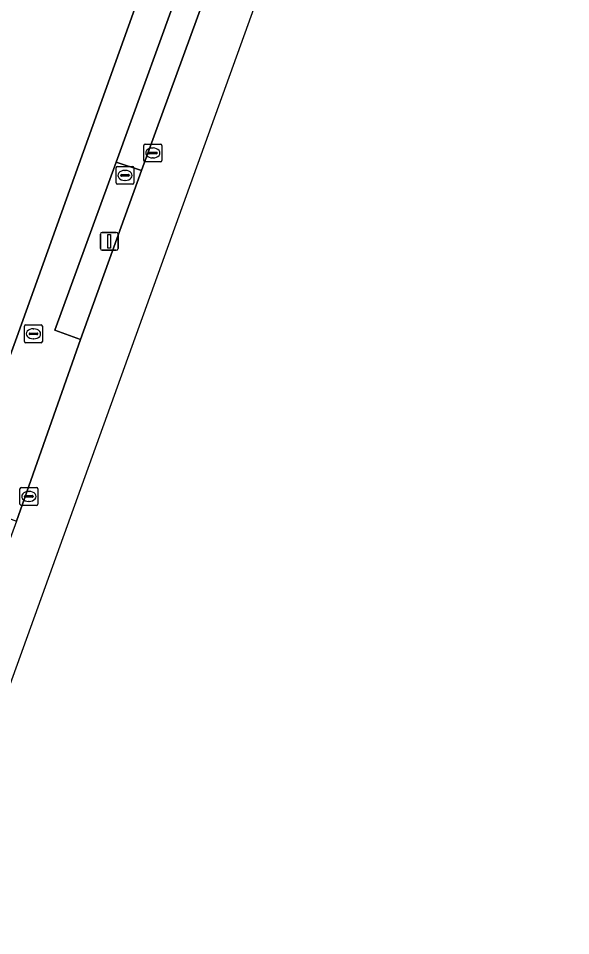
# Model space of a CAD drawing. Extents: x 155887 to 156869, y 383880 to 384678.
# Drawn here: x 156737.9 to 156768.8, y 384052 to 384103.4 of the extents above; entities that cross this region are included whole.
import ezdxf

# ---------------------------------------------------------------- set-up
doc = ezdxf.new("R2010")
doc.units = 0
for name, color, linetype in [('IMGEO_Brandkraan', 7, 'Continuous'), ('IMGEO_Erf', 7, 'Continuous'), ('IMGEO_Groenvoorziening', 7, 'Continuous'), ('IMGEO_Haag', 7, 'Continuous'), ('IMGEO_Kolk', 7, 'Continuous'), ('IMGEO_Lichtmast', 7, 'Continuous'), ('IMGEO_Parkeervlak_open', 7, 'Continuous'), ('IMGEO_Rijbaan_lokaal_open', 7, 'Continuous'), ('IMGEO_Rioolput', 7, 'Continuous'), ('IMGEO_Voetpad_open', 7, 'Continuous')]:
    doc.layers.add(name, color=color, linetype=linetype)

msp = doc.modelspace()

# ---------------------------------------------------------------- linework, layer by layer
at = {"layer": 'IMGEO_Brandkraan'}
for p, q in [((156738.247, 384085.335), (156738.247, 384086.187)), ((156738.322, 384086.261), (156739.174, 384086.261)), ((156738.735, 384086.041), (156738.76, 384086.041)), ((156739.248, 384086.187), (156739.248, 384085.335)), ((156738.506, 384085.755), (156738.506, 384085.767)), ((156738.944, 384085.718), (156738.546, 384085.718)), ((156738.549, 384085.804), (156738.947, 384085.804)), ((156738.99, 384085.767), (156738.99, 384085.755)), ((156739.174, 384085.261), (156738.322, 384085.261)), ((156738.758, 384085.481), (156738.733, 384085.481))]:
    msp.add_line(p, q, dxfattribs=at)
for points in [[(156738.247, 384085.335), (156738.247, 384086.187)], [(156738.322, 384086.261), (156739.174, 384086.261)], [(156739.248, 384086.187), (156739.248, 384085.335)], [(156739.174, 384085.261), (156738.322, 384085.261)]]:
    msp.add_lwpolyline(points, dxfattribs=at)
for centre, radius, start, end in [((156738.324, 384086.185), 0.0765, 91.552, 178.448), ((156738.324, 384086.185), 0.0765, 91.552, 178.448), ((156739.172, 384086.185), 0.0765, 1.552, 88.448), ((156739.172, 384086.185), 0.0765, 1.552, 88.448), ((156738.546, 384085.764), 0.0403, 85.8775, 175.7526), ((156738.543, 384085.754), 0.0366, 178.938, 274.7102), ((156738.947, 384085.761), 0.043, 264.8664, 352.4533), ((156738.951, 384085.766), 0.0386, 1.7309, 96.639), ((156738.324, 384085.337), 0.0765, 181.552, 268.448), ((156738.324, 384085.337), 0.0765, 181.552, 268.448), ((156739.172, 384085.337), 0.0765, 271.552, 358.448), ((156739.172, 384085.337), 0.0765, 271.552, 358.448)]:
    msp.add_arc(centre, radius, start, end, dxfattribs=at)
for centre, major_axis, ratio, start_param, end_param in [((156738.734, 384085.761), (-0.387, 0.002), 0.722429, 4.712389, 7.853982), ((156738.759, 384085.761), (-0.39, 0.002), 0.717154, 1.570796, 4.712389)]:
    msp.add_ellipse(centre, major_axis=major_axis, ratio=ratio, start_param=start_param, end_param=end_param, dxfattribs=at)
at = {"layer": 'IMGEO_Erf'}
msp.add_lwpolyline([(156721.885, 384060.186), (156727.592, 384057.564), (156727.82, 384058.123), (156737.823, 384085.568), (156752.766, 384127.202), (156785.484, 384217.152)], dxfattribs=at)
at = {"layer": 'IMGEO_Groenvoorziening'}
msp.add_lwpolyline([(156744.807, 384094.917), (156743.385, 384095.374), (156739.944, 384085.957), (156741.379, 384085.434)], close=True, dxfattribs=at)
at = {"layer": 'IMGEO_Haag'}
msp.add_lwpolyline([(156739.944, 384085.957), (156741.379, 384085.434), (156744.807, 384094.917), (156743.385, 384095.374)], close=True, dxfattribs=at)
at = {"layer": 'IMGEO_Kolk'}
for p, q in [((156744.936, 384095.467), (156744.936, 384096.319)), ((156745.011, 384096.393), (156745.863, 384096.393)), ((156745.937, 384096.319), (156745.937, 384095.467)), ((156745.195, 384095.887), (156745.195, 384095.899)), ((156745.633, 384095.85), (156745.235, 384095.85)), ((156745.238, 384095.936), (156745.636, 384095.936)), ((156745.424, 384096.173), (156745.449, 384096.173)), ((156745.679, 384095.899), (156745.679, 384095.887)), ((156745.863, 384095.393), (156745.011, 384095.393)), ((156745.447, 384095.613), (156745.422, 384095.613)), ((156737.992, 384076.225), (156737.992, 384077.077)), ((156738.067, 384077.151), (156738.919, 384077.151)), ((156738.48, 384076.931), (156738.505, 384076.931)), ((156738.993, 384077.077), (156738.993, 384076.225)), ((156738.251, 384076.645), (156738.251, 384076.657)), ((156738.689, 384076.608), (156738.291, 384076.608)), ((156738.294, 384076.694), (156738.692, 384076.694)), ((156738.503, 384076.371), (156738.478, 384076.371)), ((156738.735, 384076.657), (156738.735, 384076.645)), ((156738.919, 384076.151), (156738.067, 384076.151))]:
    msp.add_line(p, q, dxfattribs=at)
for points in [[(156744.936, 384095.467), (156744.936, 384096.319)], [(156745.011, 384096.393), (156745.863, 384096.393)], [(156745.937, 384096.319), (156745.937, 384095.467)], [(156745.863, 384095.393), (156745.011, 384095.393)], [(156737.992, 384076.225), (156737.992, 384077.077)], [(156738.067, 384077.151), (156738.919, 384077.151)], [(156738.993, 384077.077), (156738.993, 384076.225)], [(156738.919, 384076.151), (156738.067, 384076.151)]]:
    msp.add_lwpolyline(points, dxfattribs=at)
for centre, radius, start, end in [((156745.013, 384096.317), 0.0765, 91.552, 178.448), ((156745.013, 384096.317), 0.0765, 91.552, 178.448), ((156745.861, 384096.317), 0.0765, 1.552, 88.448), ((156745.861, 384096.317), 0.0765, 1.552, 88.448), ((156745.235, 384095.896), 0.0403, 85.8775, 175.7526), ((156745.232, 384095.886), 0.0366, 178.938, 274.7102), ((156745.636, 384095.893), 0.043, 264.8664, 352.4533), ((156745.64, 384095.898), 0.0386, 1.7309, 96.639), ((156745.013, 384095.469), 0.0765, 181.552, 268.448), ((156745.013, 384095.469), 0.0765, 181.552, 268.448), ((156745.861, 384095.469), 0.0765, 271.552, 358.448), ((156745.861, 384095.469), 0.0765, 271.552, 358.448), ((156738.069, 384077.075), 0.0765, 91.552, 178.448), ((156738.069, 384077.075), 0.0765, 91.552, 178.448), ((156738.917, 384077.075), 0.0765, 1.552, 88.448), ((156738.917, 384077.075), 0.0765, 1.552, 88.448), ((156738.291, 384076.654), 0.0403, 85.8775, 175.7526), ((156738.288, 384076.644), 0.0366, 178.938, 274.7102), ((156738.692, 384076.651), 0.043, 264.8664, 352.4533), ((156738.696, 384076.656), 0.0386, 1.7309, 96.639), ((156738.069, 384076.227), 0.0765, 181.552, 268.448), ((156738.069, 384076.227), 0.0765, 181.552, 268.448), ((156738.917, 384076.227), 0.0765, 271.552, 358.448), ((156738.917, 384076.227), 0.0765, 271.552, 358.448)]:
    msp.add_arc(centre, radius, start, end, dxfattribs=at)
for centre, major_axis, ratio, start_param, end_param in [((156745.423, 384095.893), (-0.387, 0.002), 0.722429, 4.712389, 7.853982), ((156745.448, 384095.893), (-0.39, 0.002), 0.717154, 1.570796, 4.712389), ((156738.479, 384076.651), (-0.387, 0.002), 0.722429, 4.712389, 7.853982), ((156738.504, 384076.651), (-0.39, 0.002), 0.717154, 1.570796, 4.712389)]:
    msp.add_ellipse(centre, major_axis=major_axis, ratio=ratio, start_param=start_param, end_param=end_param, dxfattribs=at)
at = {"layer": 'IMGEO_Lichtmast'}
for p, q in [((156742.5, 384090.542), (156742.5, 384091.342)), ((156742.5, 384091.342), (156742.5, 384090.542)), ((156742.6, 384091.442), (156743.39, 384091.442)), ((156743.39, 384091.442), (156742.6, 384091.442)), ((156743.49, 384091.342), (156743.49, 384090.542)), ((156743.49, 384090.542), (156743.49, 384091.342)), ((156743.39, 384090.442), (156742.6, 384090.442)), ((156742.6, 384090.442), (156743.39, 384090.442))]:
    msp.add_line(p, q, dxfattribs=at)
msp.add_lwpolyline([(156742.92, 384091.317), (156743.07, 384091.317), (156743.07, 384090.567), (156742.92, 384090.567), (156742.92, 384091.317)], dxfattribs=at)
for centre, start, end in [((156742.6, 384091.342), 90, 180), ((156742.6, 384091.342), 90, 180), ((156743.39, 384091.342), 0, 90), ((156743.39, 384091.342), 360, 90), ((156742.6, 384090.542), 180, 270), ((156742.6, 384090.542), 180, 270), ((156743.39, 384090.542), 270, 0), ((156743.39, 384090.542), 270, 0)]:
    msp.add_arc(centre, 0.1, start, end, dxfattribs=at)
at = {"layer": 'IMGEO_Parkeervlak_open'}
msp.add_lwpolyline([(156748.733, 384105.664), (156747.294, 384106.163), (156743.385, 384095.374), (156744.807, 384094.917)], close=True, dxfattribs=at)
at = {"layer": 'IMGEO_Rijbaan_lokaal_open'}
for points in [[(156731.499, 384049.697), (156752.581, 384108.142), (156750.776, 384108.802), (156752.564, 384113.686), (156754.346, 384113.034), (156774.9, 384170.016), (156773.225, 384170.619), (156775.002, 384175.506), (156776.667, 384174.913), (156796.393, 384229.598)], [(156767.708, 384157.902), (156764.239, 384148.375), (156760.201, 384137.255), (156758.97, 384133.889), (156757.328, 384129.399), (156756.483, 384127.088), (156752.663, 384116.638), (156748.733, 384105.664), (156744.807, 384094.917), (156741.379, 384085.434), (156737.803, 384075.261), (156733, 384062.216), (156730.967, 384056.67), (156730.215, 384054.611), (156730.676, 384054.408), (156730.57, 384054.248)]]:
    msp.add_lwpolyline(points, dxfattribs=at)
at = {"layer": 'IMGEO_Rioolput'}
for p, q in [((156743.377, 384094.212), (156743.377, 384095.064)), ((156743.452, 384095.138), (156744.304, 384095.138)), ((156743.865, 384094.918), (156743.89, 384094.918)), ((156744.378, 384095.064), (156744.378, 384094.212)), ((156743.636, 384094.632), (156743.636, 384094.644)), ((156744.074, 384094.595), (156743.676, 384094.595)), ((156743.679, 384094.681), (156744.077, 384094.681)), ((156743.888, 384094.358), (156743.863, 384094.358)), ((156744.12, 384094.644), (156744.12, 384094.632)), ((156744.304, 384094.138), (156743.452, 384094.138))]:
    msp.add_line(p, q, dxfattribs=at)
for points in [[(156743.377, 384094.212), (156743.377, 384095.064)], [(156743.452, 384095.138), (156744.304, 384095.138)], [(156744.378, 384095.064), (156744.378, 384094.212)], [(156744.304, 384094.138), (156743.452, 384094.138)]]:
    msp.add_lwpolyline(points, dxfattribs=at)
for centre, radius, start, end in [((156743.454, 384095.062), 0.0765, 91.552, 178.448), ((156743.454, 384095.062), 0.0765, 91.552, 178.448), ((156744.302, 384095.062), 0.0765, 1.552, 88.448), ((156744.302, 384095.062), 0.0765, 1.552, 88.448), ((156743.676, 384094.641), 0.0403, 85.8775, 175.7526), ((156743.673, 384094.631), 0.0366, 178.938, 274.7102), ((156744.077, 384094.638), 0.043, 264.8664, 352.4533), ((156744.081, 384094.643), 0.0386, 1.7309, 96.639), ((156743.454, 384094.214), 0.0765, 181.552, 268.448), ((156743.454, 384094.214), 0.0765, 181.552, 268.448), ((156744.302, 384094.214), 0.0765, 271.552, 358.448), ((156744.302, 384094.214), 0.0765, 271.552, 358.448)]:
    msp.add_arc(centre, radius, start, end, dxfattribs=at)
for centre, major_axis, ratio, start_param, end_param in [((156743.864, 384094.638), (-0.387, 0.002), 0.722429, 4.712389, 7.853982), ((156743.889, 384094.638), (-0.39, 0.002), 0.717154, 1.570796, 4.712389)]:
    msp.add_ellipse(centre, major_axis=major_axis, ratio=ratio, start_param=start_param, end_param=end_param, dxfattribs=at)
at = {"layer": 'IMGEO_Voetpad_open'}
for points in [[(156813.189, 384294.055), (156806.307, 384274.964), (156788.246, 384224.829), (156786.203, 384219.126), (156785.484, 384217.152), (156752.766, 384127.202), (156737.823, 384085.568), (156727.82, 384058.123), (156727.592, 384057.564), (156726.657, 384054.995), (156725.048, 384050.605)], [(156730.57, 384054.248), (156730.676, 384054.408), (156730.215, 384054.611), (156730.967, 384056.67), (156729.446, 384057.212), (156731.493, 384062.784), (156736.295, 384075.828), (156737.803, 384075.261), (156741.379, 384085.434), (156739.944, 384085.957), (156743.385, 384095.374), (156747.294, 384106.163), (156751.259, 384117.124), (156752.663, 384116.638), (156756.483, 384127.088), (156755.082, 384127.579), (156758.784, 384137.787), (156762.823, 384148.938), (156766.253, 384158.427)]]:
    msp.add_lwpolyline(points, dxfattribs=at)

doc.saveas('drawing.dxf')
